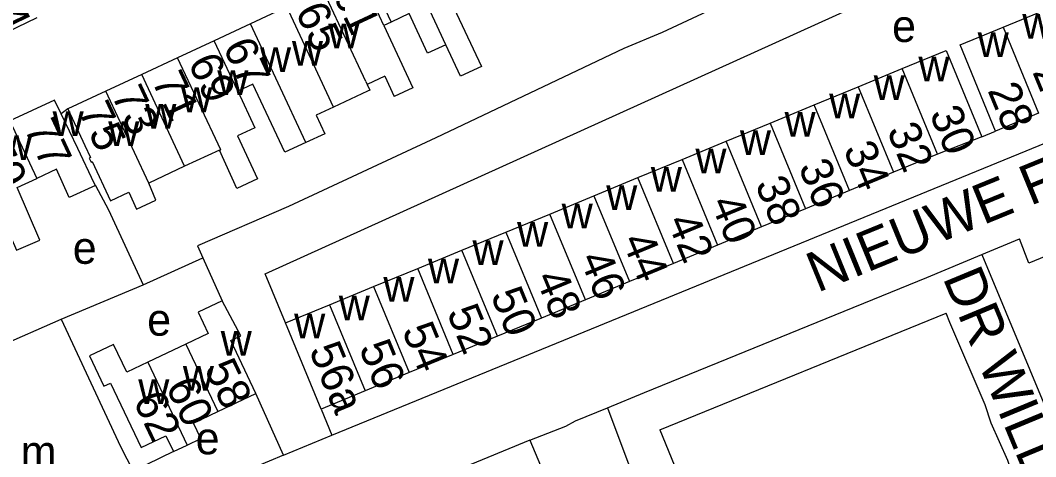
# Model space of a CAD drawing. Extents: x 159902 to 161769, y 383692 to 384875.
# Drawn here: x 160886.5 to 161012.9, y 384222.7 to 384277 of the extents above; entities that cross this region are included whole.
import ezdxf

# ---------------------------------------------------------------- set-up
doc = ezdxf.new("R2010")
doc.units = 0
for name, color, linetype in [('BLT_Basislijn', 7, 'Continuous'), ('BLT_Bebouwing', 7, 'Continuous'), ('BLT_Centroide', 7, 'Continuous'), ('BLT_Huisnummer', 7, 'Continuous'), ('BLT_Huisnummer_ tussenligend', 7, 'Continuous'), ('BLT_Onderdoorgang_en_onderverdeling', 7, 'Continuous'), ('BLT_Onderverdeling_panden', 7, 'Continuous'), ('BLT_Straatnaam', 7, 'Continuous')]:
    doc.layers.add(name, color=color, linetype=linetype)

msp = doc.modelspace()

# ---------------------------------------------------------------- linework, layer by layer
at = {"layer": 'BLT_Basislijn'}
for p, q in [((160917.02, 384245.46), (160998.04, 384282.22)), ((160892.46, 384265.99), (160891.63, 384265.4)), ((161006.17, 384262.53), (161007.87, 384263.23)), ((160925.32, 384225.36), (161014.24, 384261.83)), ((161006.17, 384247.88), (161010.87, 384249.81)), ((160901.81, 384244.11), (160909.25, 384247.45)), ((160909.25, 384247.45), (160911.65, 384242.1)), ((160999.36, 384245.02), (161006.17, 384247.88)), ((160919.54, 384239.34), (160917.02, 384245.46)), ((160964.22, 384230.67), (160999.36, 384245.02)), ((160966.11, 384226.04), (161001.73, 384240.58)), ((160919.31, 384222.9), (160915.85, 384230.57)), ((160959.59, 384228.78), (160964.22, 384230.67)), ((160923.98, 384228.62), (160925.32, 384225.36)), ((160919.31, 384222.9), (160925.32, 384225.36))]:
    msp.add_line(p, q, dxfattribs=at)
for points in [[(160975.74, 384279.89), (160966.43, 384275.5), (160961.65, 384273.52), (160938.24, 384262.39)], [(160938.24, 384262.39), (160919.93, 384253.86), (160908.6, 384248.96), (160909.25, 384247.45)], [(160895.88, 384256.44), (160897.52, 384253.41), (160901.81, 384244.11)], [(161033.65, 384255.7), (161012.03, 384246.8), (161010.87, 384249.81)], [(161006.17, 384247.88), (161027.11, 384197.59), (161029.77, 384191.59)], [(160891.63, 384239.81), (160901.81, 384244.11)], [(161010.8, 384218.56), (161009.99, 384220.5), (161009.42, 384222.23), (161007.33, 384226.88), (161006.62, 384229.13), (161002.21, 384239.4), (161001.73, 384240.58)], [(160949.95, 384224.76), (160954.43, 384226.5), (160955.63, 384227.16), (160959.59, 384228.78)], [(160959.59, 384228.78), (160972.43, 384194.54), (160971.5, 384185.73)], [(160966.11, 384226.04), (160976.41, 384200.87), (161010.8, 384218.56)], [(160949.95, 384224.76), (160926.23, 384214.97), (160925.76, 384214.78)], [(160949.95, 384224.76), (160956.49, 384209.19), (160957.93, 384204.46), (160966.7, 384182.83)], [(160905.6, 384223.32), (160900.57, 384220.87)], [(160919.31, 384222.9), (160915.74, 384221.4), (160914.11, 384220.53), (160903.95, 384215.07), (160903.57, 384214.96)]]:
    msp.add_lwpolyline(points, dxfattribs=at)
at = {"layer": 'BLT_Bebouwing'}
for p, q in [((160919.69, 384278.69), (160915.17, 384276.58)), ((160888.58, 384277.32), (160883.01, 384274.65)), ((161008.84, 384276.16), (161014.2, 384278.36)), ((160915.17, 384276.58), (160910.67, 384274.49)), ((161003.47, 384273.96), (161008.84, 384276.16)), ((160910.67, 384274.49), (160906.12, 384272.36)), ((161007.87, 384263.23), (161003.47, 384273.96)), ((160906.12, 384272.36), (160901.66, 384270.28)), ((160996.29, 384271.01), (161001.75, 384273.26)), ((161001.75, 384273.26), (161006.17, 384262.53)), ((160990.81, 384268.74), (160996.29, 384271.01)), ((160901.66, 384270.28), (160897.18, 384268.19)), ((160931.92, 384270.08), (160929.7, 384269.02)), ((160931.92, 384270.08), (160933.08, 384267.56)), ((160935.37, 384268.61), (160933.08, 384267.56)), ((160985.32, 384266.49), (160990.81, 384268.74)), ((160897.18, 384268.19), (160892.46, 384265.99)), ((160979.84, 384264.22), (160985.32, 384266.49)), ((161013.23, 384265.45), (161007.87, 384263.23)), ((160974.36, 384261.96), (160979.84, 384264.22)), ((161006.17, 384262.53), (161000.69, 384260.37)), ((160968.88, 384259.7), (160974.36, 384261.96)), ((160911.31, 384260.84), (160906.99, 384258.85)), ((160963.4, 384257.44), (160968.88, 384259.7)), ((161000.69, 384260.37), (160995.21, 384258.1)), ((160957.92, 384255.17), (160963.4, 384257.44)), ((160995.21, 384258.1), (160989.73, 384255.84)), ((160989.73, 384255.84), (160984.25, 384253.57)), ((160952.43, 384252.91), (160957.92, 384255.17)), ((160984.25, 384253.57), (160978.77, 384251.3)), ((160946.95, 384250.65), (160952.43, 384252.91)), ((160978.77, 384251.3), (160973.29, 384249.03)), ((160941.47, 384248.39), (160946.95, 384250.65)), ((160935.99, 384246.13), (160941.47, 384248.39)), ((160973.29, 384249.03), (160967.82, 384246.76)), ((160930.51, 384243.87), (160935.99, 384246.13)), ((160967.82, 384246.76), (160962.34, 384244.5)), ((160962.34, 384244.5), (160956.86, 384242.23)), ((160925.03, 384241.6), (160930.51, 384243.87)), ((160956.86, 384242.23), (160951.38, 384239.96)), ((160919.54, 384239.34), (160925.03, 384241.6)), ((160882.95, 384236.03), (160891.63, 384239.81)), ((160951.38, 384239.96), (160945.9, 384237.69)), ((160923.98, 384228.62), (160919.54, 384239.34)), ((160945.9, 384237.69), (160940.42, 384235.42)), ((160940.42, 384235.42), (160934.94, 384233.16)), ((160934.94, 384233.16), (160929.46, 384230.89)), ((160911.11, 384228.32), (160915.85, 384230.57)), ((160929.46, 384230.89), (160923.98, 384228.62))]:
    msp.add_line(p, q, dxfattribs=at)
for points in [[(160941.71, 384281.02), (160939.8, 384280.13), (160943.93, 384271.28), (160941.32, 384270.06), (160939.49, 384273.99)], [(160939.49, 384273.99), (160937.22, 384272.93), (160934.92, 384277.86), (160932.67, 384276.81)], [(160932.67, 384276.81), (160931.77, 384276.39)], [(160931.77, 384276.39), (160935.37, 384268.61), (160935.37, 384268.61)], [(160922.06, 384261.82), (160919.45, 384260.6), (160915.49, 384269.08), (160913.61, 384268.2)], [(160929.7, 384269.02), (160930.03, 384268.32), (160929.76, 384268.2)], [(160913.61, 384268.2), (160915.71, 384263.64), (160913.56, 384262.64), (160916.05, 384257.28), (160913.47, 384256.08), (160911.31, 384260.84)], [(160929.76, 384268.2), (160925.51, 384266.21)], [(160891.63, 384265.4), (160890.81, 384267.1), (160885.25, 384264.5)], [(160892.46, 384265.99), (160894.57, 384261.45), (160895.27, 384259.94), (160895.12, 384259.87), (160895.35, 384259.38), (160895.5, 384259.45), (160897.78, 384254.56), (160900.05, 384255.61), (160901.01, 384253.53), (160903.41, 384254.64), (160902.52, 384256.76)], [(160925.51, 384266.21), (160923.35, 384265.21), (160924.42, 384262.91), (160922.06, 384261.82)], [(160895.88, 384256.44), (160895.75, 384256.74), (160893.72, 384261.07), (160891.63, 384265.4)], [(160895.88, 384256.44), (160892.63, 384254.95), (160891.04, 384258.5), (160888.58, 384257.35)], [(160906.99, 384258.85), (160902.52, 384256.76)], [(160884.76, 384251.47), (160886.06, 384248.42), (160888.98, 384249.66), (160886.17, 384256.23), (160888.58, 384257.35)], [(160911.65, 384242.1), (160908.68, 384240.69), (160909.93, 384238.05), (160907.12, 384236.72)], [(160915.85, 384230.57), (160912.72, 384237.14), (160913.97, 384237.74), (160911.65, 384242.1)], [(160891.63, 384239.81), (160899.01, 384223.96), (160900.57, 384220.87)], [(160902.42, 384234.48), (160899.79, 384233.23), (160898.15, 384236.67), (160895.14, 384235.24), (160896.94, 384231.46), (160897.77, 384231.85), (160901.59, 384223.83), (160904.66, 384225.3), (160905.6, 384223.32)], [(160907.12, 384236.72), (160902.42, 384234.48)], [(160907.31, 384224.13), (160909.01, 384224.94), (160908.09, 384226.88), (160911.11, 384228.32)], [(160905.6, 384223.32), (160907.31, 384224.13)]]:
    msp.add_lwpolyline(points, dxfattribs=at)
at = {"layer": 'BLT_Onderdoorgang_en_onderverdeling'}
for p, q in [((160931.77, 384276.39), (160928.73, 384282.91)), ((160929.63, 384283.33), (160932.67, 384276.81))]:
    msp.add_line(p, q, dxfattribs=at)
at = {"layer": 'BLT_Onderverdeling_panden'}
for p, q in [((160939.49, 384273.99), (160934.15, 384285.44)), ((160929.52, 384269.4), (160924.21, 384280.8)), ((160925.51, 384266.21), (160919.69, 384278.69)), ((160922.06, 384261.82), (160915.17, 384276.58)), ((161008.84, 384276.16), (161013.23, 384265.45)), ((160913.61, 384268.2), (160910.67, 384274.49)), ((161000.69, 384260.37), (160996.29, 384271.01)), ((160906.99, 384258.85), (160901.66, 384270.28)), ((160990.81, 384268.74), (160995.21, 384258.1)), ((160902.52, 384256.76), (160897.18, 384268.19)), ((160989.73, 384255.84), (160985.32, 384266.49)), ((160885.25, 384264.5), (160888.58, 384257.35)), ((160979.84, 384264.22), (160984.25, 384253.57)), ((160978.77, 384251.3), (160974.36, 384261.96)), ((160968.88, 384259.7), (160973.29, 384249.03)), ((160967.82, 384246.76), (160963.4, 384257.44)), ((160957.92, 384255.17), (160962.34, 384244.5)), ((160956.86, 384242.23), (160952.43, 384252.91)), ((160946.95, 384250.65), (160951.38, 384239.96)), ((160945.9, 384237.69), (160941.47, 384248.39)), ((160940.42, 384235.42), (160935.99, 384246.13)), ((160930.51, 384243.87), (160934.94, 384233.16)), ((160925.03, 384241.6), (160929.46, 384230.89)), ((160907.12, 384236.72), (160911.11, 384228.32)), ((160902.42, 384234.48), (160907.31, 384224.13))]:
    msp.add_line(p, q, dxfattribs=at)
for points in [[(160911.31, 384260.84), (160911.48, 384260.92), (160906.12, 384272.36)], [(160929.52, 384269.4), (160929.7, 384269.02)]]:
    msp.add_lwpolyline(points, dxfattribs=at)

# ---------------------------------------------------------------- texts
at = {"layer": 'BLT_Centroide'}
for s, p in [('e', (160995.02, 384274.33)), ('w', (161011.22, 384274.73)), ('w', (160924.86, 384273.52)), ('w', (161005.67, 384272.45)), ('w', (160916.38, 384270.61)), ('w', (160920.34, 384271.39)), ('w', (160998.3, 384269.41)), ('w', (160911.06, 384267.72)), ('w', (160992.73, 384267.11)), ('w', (160906.56, 384265.59)), ('w', (160987.19, 384264.83)), ('w', (160902.09, 384263.52)), ('w', (160890.56, 384262.62)), ('w', (160981.64, 384262.55)), ('w', (160897.48, 384261.38)), ('w', (160884.14, 384259.62)), ('w', (160976.09, 384260.27)), ('w', (160970.55, 384257.97)), ('w', (160965, 384255.69)), ('w', (160959.45, 384253.41)), ('w', (160953.91, 384251.11)), ('w', (160948.36, 384248.83)), ('e', (160893.07, 384246.71)), ('w', (160942.81, 384246.55)), ('w', (160937.27, 384244.27)), ('w', (160931.72, 384241.98)), ('w', (160926.17, 384239.69)), ('e', (160902.33, 384237.76)), ('w', (160920.62, 384237.41)), ('w', (160911.48, 384235.27)), ('w', (160906.77, 384230.92)), ('w', (160901.22, 384229.25)), ('e', (160908.36, 384222.99)), ('m', (160886.59, 384221.31))]:
    msp.add_text(s, height=4, dxfattribs=at).set_placement(p)
at = {"layer": 'BLT_Huisnummer'}
for s, rotation, p in [('44', 295.6227, (160881.85, 384280.51)), ('65', 295.0133, (160920.7, 384278.15)), ('67', 295.0221, (160911.69, 384273.72)), ('71', 295.0135, (160902.84, 384269.53)), ('28', 292.3924, (161006.86, 384268.32)), ('75', 295.012, (160893.72, 384265.77)), ('30', 292.3924, (160999.63, 384265.42)), ('79', 295.0158, (160881.44, 384261.01)), ('34', 292.3924, (160988.91, 384261)), ('38', 292.3924, (160977.93, 384256.64)), ('42', 292.3924, (160966.98, 384252.01)), ('44', 292.3924, (160961.36, 384249.64)), ('46', 292.3924, (160956.09, 384247.37)), ('48', 292.3924, (160950.59, 384244.99)), ('52', 292.3924, (160939.57, 384240.66)), ('56a', 292.3924, (160922.42, 384235.98)), ('56', 292.3924, (160928.63, 384236.25)), ('58', 295.4382, (160909.37, 384233.68)), ('62', 295.4456, (160900.52, 384229.68))]:
    msp.add_text(s, height=4, rotation=rotation, dxfattribs=at).set_placement(p)
at = {"layer": 'BLT_Huisnummer_ tussenligend'}
for s, rotation, p in [('61', 295.0062, (160925.36, 384280.3)), ('69', 295.0221, (160907.35, 384271.78)), ('26', 292.3924, (161012.44, 384270.61)), ('73', 295.0135, (160897.83, 384267.76)), ('77', 295.012, (160886.96, 384263.61)), ('32', 292.3924, (160994.33, 384263.32)), ('36', 292.3924, (160983.32, 384258.78)), ('40', 292.3924, (160972.38, 384254.31)), ('50', 292.3924, (160945.02, 384242.82)), ('54', 292.3924, (160933.99, 384238.43)), ('60', 295.4456, (160904.57, 384231.44))]:
    msp.add_text(s, height=4, rotation=rotation, dxfattribs=at).set_placement(p)
at = {"layer": 'BLT_Straatnaam'}
for s, rotation, p in [('NIEUWE FELLENOORD', 22.2149, (160985.73, 384243.09)), ('DR WILLEM DREESSTRAAT', 292.5477, (161001.28, 384244.98))]:
    msp.add_text(s, height=5, rotation=rotation, dxfattribs=at).set_placement(p)

doc.saveas('drawing.dxf')
